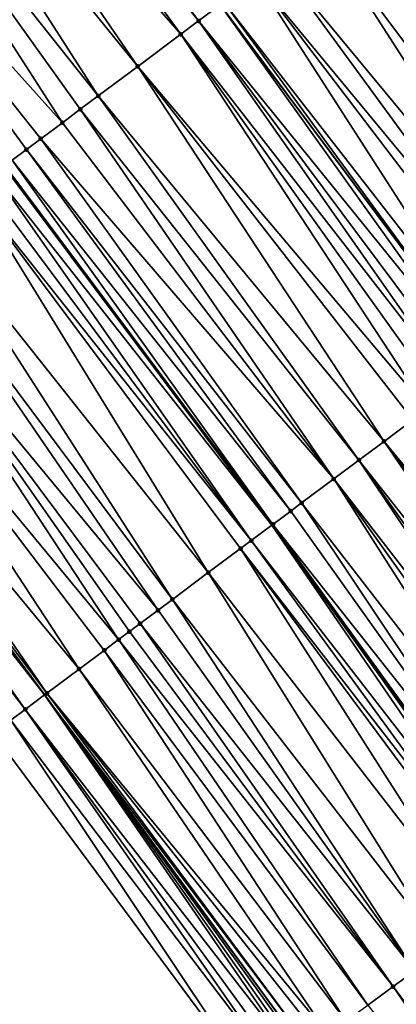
# Model space of a CAD drawing. Header units: feet. Extents: x 2004186 to 2014793, y 836912 to 864902.
# Tile 380 of 656: x 2009623 to 2009640, y 849279 to 849323. Entities that reach past the tile are written whole.
import ezdxf

# ---------------------------------------------------------------- set-up
doc = ezdxf.new("R2010")
doc.units = ezdxf.units.FT
doc.header["$LTSCALE"] = 100
doc.header["$MEASUREMENT"] = 0
for name, color, linetype, lineweight in [('EP_Travel Lane', 5, 'Continuous', 40), ('GPL_Skip Line', 2, 'Continuous', 40), ('Road Shots', 4, 'Continuous', 200), ('Road X-Section', 30, 'Continuous', 13)]:
    doc.layers.add(name, color=color, linetype=linetype, lineweight=lineweight)
doc.layers.add('I-77 SB_MM21-27-Surface-Border', color=7, linetype='Continuous')
doc.layers.add('I-77 SB_MM21-27-Surface-TIN', color=7, linetype='Continuous')

msp = doc.modelspace()

# ---------------------------------------------------------------- linework, layer by layer
at = {"layer": 'EP_Travel Lane'}
msp.add_polyline3d([(2009762.061131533, 849098.0198999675, 426.6504041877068), (2009750.965655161, 849114.3226856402, 426.583410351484), (2009739.700847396, 849130.8483745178, 426.5048936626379), (2009728.43596934, 849147.3741665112, 426.4609496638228), (2009717.171171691, 849163.8998405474, 426.3774458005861), (2009705.854541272, 849179.9433748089, 426.2394080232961), (2009694.301988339, 849196.2695737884, 426.2421832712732), (2009682.749522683, 849212.5956494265, 426.2020722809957), (2009671.197111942, 849228.9216474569, 426.1351139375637), (2009659.606643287, 849244.7816499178, 426.0817458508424), (2009647.804760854, 849260.9283043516, 426.0238451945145), (2009636.002914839, 849277.0749089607, 425.9473354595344), (2009624.382517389, 849292.970429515, 425.8941963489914), (2009612.464021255, 849309.0312690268, 425.8428847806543), (2009600.545613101, 849325.0919899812, 425.746965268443)], dxfattribs=at)
at = {"layer": 'GPL_Skip Line'}
for points in [[(2009772.510594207, 849104.9872873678, 427.1912455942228), (2009761.310572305, 849121.3920772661, 427.0964918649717), (2009750.001320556, 849137.8874181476, 427.0211621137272), (2009738.692047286, 849154.3827904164, 426.9563494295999), (2009727.382742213, 849170.8782090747, 426.9072543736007), (2009715.975979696, 849187.0854104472, 426.8281022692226), (2009704.447956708, 849203.4285671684, 426.7509124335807), (2009692.919903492, 849219.7717667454, 426.6885557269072), (2009681.391874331, 849236.1149322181, 426.6144188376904), (2009669.735576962, 849252.1509115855, 426.5385372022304), (2009657.971266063, 849268.324888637, 426.4793145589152), (2009646.206961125, 849284.4988574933, 426.4170270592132), (2009634.529143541, 849300.5488537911, 426.3617801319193), (2009622.567615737, 849316.5774326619, 426.2792342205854), (2009610.606079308, 849332.6060230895, 426.2010779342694)], [(2009782.441233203, 849111.6084531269, 427.6326563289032), (2009771.182598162, 849128.138074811, 427.5321407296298), (2009759.900885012, 849144.6522650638, 427.4651148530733), (2009748.61918663, 849161.1664337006, 427.3908070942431), (2009737.337446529, 849177.6806634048, 427.3370708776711), (2009725.827030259, 849194.0360850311, 427.2699694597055), (2009714.298896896, 849210.3791615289, 427.1922315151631), (2009702.77073614, 849226.7222768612, 427.1279627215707), (2009691.242591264, 849243.0653696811, 427.0558858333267), (2009679.48704471, 849259.2455653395, 426.9821479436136), (2009667.722707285, 849275.4195788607, 426.9365027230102), (2009655.95843536, 849291.59350233, 426.8573315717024), (2009644.191575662, 849307.7655570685, 426.7874621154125), (2009632.225510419, 849323.7908015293, 426.7179334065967)]]:
    msp.add_polyline3d(points, dxfattribs=at)
at = {"layer": 'I-77 SB_MM21-27-Surface-Border', "color": 3, "linetype": 'ByBlock', "lineweight": -2}
msp.add_polyline3d([(2009759.976796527, 849096.630165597, 426.552056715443), (2009748.890434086, 849112.9045776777, 426.4880582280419), (2009736.948246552, 849128.9673550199, 426.3733212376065), (2009725.171064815, 849145.1431507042, 426.3259949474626), (2009713.559094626, 849161.4316635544, 426.2449530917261), (2009702.13163271, 849177.3169896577, 426.1681745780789), (2009690.603478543, 849193.6600956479, 426.1006655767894), (2009679.075289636, 849210.003250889, 426.0501650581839), (2009667.547138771, 849226.3463521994, 425.9810753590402), (2009656.521947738, 849242.5373537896, 425.9330669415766), (2009645.566244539, 849259.2996790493, 425.9222876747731), (2009633.801963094, 849275.473615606, 425.8479578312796), (2009622.078600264, 849291.2496153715, 425.7785576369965), (2009610.753423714, 849307.7536726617, 425.7722083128), (2009597.986232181, 849323.1804217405, 425.6315663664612)], dxfattribs=at)
at = {"layer": 'I-77 SB_MM21-27-Surface-TIN', "color": 128, "linetype": 'ByBlock', "lineweight": -2}
for points in [[(2009619.458257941, 849339.2176322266, 426.6080469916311), (2009618.657069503, 849338.6192200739, 426.5682975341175), (2009631.264071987, 849323.0727234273, 426.676454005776)], [(2009619.458257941, 849339.2176322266, 426.6080469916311), (2009631.264071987, 849323.0727234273, 426.676454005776), (2009632.225510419, 849323.7908015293, 426.7179334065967)], [(2009618.657069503, 849338.6192200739, 426.5682975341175), (2009617.214931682, 849337.5420763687, 426.4960573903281), (2009630.462881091, 849322.4743145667, 426.6379452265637)], [(2009618.657069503, 849338.6192200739, 426.5682975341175), (2009630.462881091, 849322.4743145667, 426.6379452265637), (2009631.264071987, 849323.0727234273, 426.676454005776)], [(2009617.214931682, 849337.5420763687, 426.4960573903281), (2009615.933022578, 849336.5846271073, 426.4363029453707), (2009628.540014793, 849321.0381442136, 426.5496443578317)], [(2009617.214931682, 849337.5420763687, 426.4960573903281), (2009628.540014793, 849321.0381442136, 426.5496443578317), (2009630.462881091, 849322.4743145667, 426.6379452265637)], [(2009614.330636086, 849335.3878156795, 426.3616661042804), (2009626.777403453, 849319.7216331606, 426.4605606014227), (2009615.933022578, 849336.5846271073, 426.4363029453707)], [(2009615.933022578, 849336.5846271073, 426.4363029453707), (2009626.777403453, 849319.7216331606, 426.4605606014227), (2009628.540014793, 849321.0381442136, 426.5496443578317)], [(2009614.330636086, 849335.3878156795, 426.3616661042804), (2009611.766790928, 849333.4729532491, 426.2557843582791), (2009625.174999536, 849318.5248450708, 426.3947308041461)], [(2009614.330636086, 849335.3878156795, 426.3616661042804), (2009625.976208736, 849319.1232294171, 426.4239838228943), (2009626.777403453, 849319.7216331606, 426.4605606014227)], [(2009614.330636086, 849335.3878156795, 426.3616661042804), (2009625.174999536, 849318.5248450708, 426.3947308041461), (2009625.976208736, 849319.1232294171, 426.4239838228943)], [(2009611.766790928, 849333.4729532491, 426.2557843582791), (2009624.213549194, 849317.8067829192, 426.3592736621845), (2009625.174999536, 849318.5248450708, 426.3947308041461)], [(2009611.766790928, 849333.4729532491, 426.2557843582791), (2009623.572593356, 849317.3280600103, 426.3300447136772), (2009624.213549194, 849317.8067829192, 426.3592736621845)], [(2009611.766790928, 849333.4729532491, 426.2557843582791), (2009622.931648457, 849316.849322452, 426.2952847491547), (2009623.572593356, 849317.3280600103, 426.3300447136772)], [(2009640.237405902, 849329.774908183, 427.109834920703), (2009638.795265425, 849328.6977680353, 427.0389339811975), (2009652.043197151, 849313.6300299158, 427.1897720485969)], [(2009638.795265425, 849328.6977680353, 427.0389339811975), (2009637.673591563, 849327.8600044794, 426.9883627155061), (2009650.761304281, 849312.6725589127, 427.1218051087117)], [(2009638.795265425, 849328.6977680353, 427.0389339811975), (2009650.761304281, 849312.6725589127, 427.1218051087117), (2009652.043197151, 849313.6300299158, 427.1897720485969)], [(2009637.673591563, 849327.8600044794, 426.9883627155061), (2009636.712158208, 849327.1419195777, 426.9443160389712), (2009648.678209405, 849311.1166939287, 427.0209473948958)], [(2009637.673591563, 849327.8600044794, 426.9883627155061), (2009648.678209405, 849311.1166939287, 427.0209473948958), (2009650.761304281, 849312.6725589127, 427.1218051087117)], [(2009636.712158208, 849327.1419195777, 426.9443160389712), (2009634.789320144, 849325.7057114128, 426.8417388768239), (2009647.556552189, 849310.27890808, 426.9619593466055)], [(2009636.712158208, 849327.1419195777, 426.9443160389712), (2009647.556552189, 849310.27890808, 426.9619593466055), (2009648.678209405, 849311.1166939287, 427.0209473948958)], [(2009634.789320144, 849325.7057114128, 426.8417388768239), (2009633.827891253, 849324.9876205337, 426.7954353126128), (2009646.595148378, 849309.5607836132, 426.9029744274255)], [(2009634.789320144, 849325.7057114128, 426.8417388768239), (2009646.595148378, 849309.5607836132, 426.9029744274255), (2009647.556552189, 849310.27890808, 426.9619593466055)], [(2009633.827891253, 849324.9876205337, 426.7954353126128), (2009632.385750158, 849323.9104812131, 426.7248466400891), (2009644.672292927, 849308.1245987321, 426.8091882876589)], [(2009633.827891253, 849324.9876205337, 426.7954353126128), (2009645.954194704, 849309.0820578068, 426.8726514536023), (2009646.595148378, 849309.5607836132, 426.9029744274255)], [(2009633.827891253, 849324.9876205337, 426.7954353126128), (2009644.672292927, 849308.1245987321, 426.8091882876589), (2009645.954194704, 849309.0820578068, 426.8726514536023)], [(2009631.264071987, 849323.0727234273, 426.676454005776), (2009643.871097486, 849307.5261959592, 426.7729780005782), (2009632.225510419, 849323.7908015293, 426.7179334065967)], [(2009632.385750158, 849323.9104812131, 426.7248466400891), (2009632.225510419, 849323.7908015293, 426.7179334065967), (2009644.191575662, 849307.7655570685, 426.7874621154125)], [(2009643.871097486, 849307.5261959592, 426.7729780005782), (2009644.191575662, 849307.7655570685, 426.7874621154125), (2009632.225510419, 849323.7908015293, 426.7179334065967)], [(2009632.385750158, 849323.9104812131, 426.7248466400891), (2009644.191575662, 849307.7655570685, 426.7874621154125), (2009644.672292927, 849308.1245987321, 426.8091882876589)], [(2009631.264071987, 849323.0727234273, 426.676454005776), (2009630.462881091, 849322.4743145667, 426.6379452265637), (2009642.749408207, 849306.6884530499, 426.7302021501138)], [(2009631.264071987, 849323.0727234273, 426.676454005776), (2009643.230131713, 849307.0474863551, 426.7487724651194), (2009643.871097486, 849307.5261959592, 426.7729780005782)], [(2009631.264071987, 849323.0727234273, 426.676454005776), (2009642.749408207, 849306.6884530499, 426.7302021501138), (2009643.230131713, 849307.0474863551, 426.7487724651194)], [(2009628.540014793, 849321.0381442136, 426.5496443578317), (2009641.467523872, 849305.7309706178, 426.6579201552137), (2009630.462881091, 849322.4743145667, 426.6379452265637)], [(2009630.462881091, 849322.4743145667, 426.6379452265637), (2009642.108465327, 849306.2097127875, 426.6944212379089), (2009642.749408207, 849306.6884530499, 426.7302021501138)], [(2009630.462881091, 849322.4743145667, 426.6379452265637), (2009641.467523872, 849305.7309706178, 426.6579201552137), (2009642.108465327, 849306.2097127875, 426.6944212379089)], [(2009628.540014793, 849321.0381442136, 426.5496443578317), (2009626.777403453, 849319.7216331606, 426.4605606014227), (2009639.544654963, 849304.2948037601, 426.5709389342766)], [(2009628.540014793, 849321.0381442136, 426.5496443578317), (2009640.826563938, 849305.2522531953, 426.6307626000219), (2009641.467523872, 849305.7309706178, 426.6579201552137)], [(2009628.540014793, 849321.0381442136, 426.5496443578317), (2009639.544654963, 849304.2948037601, 426.5709389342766), (2009640.826563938, 849305.2522531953, 426.6307626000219)], [(2009626.777403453, 849319.7216331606, 426.4605606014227), (2009625.976208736, 849319.1232294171, 426.4239838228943), (2009638.422989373, 849303.4570291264, 426.516185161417)], [(2009626.777403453, 849319.7216331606, 426.4605606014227), (2009638.422989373, 849303.4570291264, 426.516185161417), (2009639.544654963, 849304.2948037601, 426.5709389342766)], [(2009625.976208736, 849319.1232294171, 426.4239838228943), (2009625.174999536, 849318.5248450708, 426.3947308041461), (2009637.301307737, 849302.6192759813, 426.4695446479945)], [(2009625.976208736, 849319.1232294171, 426.4239838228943), (2009637.301307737, 849302.6192759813, 426.4695446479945), (2009638.422989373, 849303.4570291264, 426.516185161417)], [(2009625.174999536, 849318.5248450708, 426.3947308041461), (2009624.213549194, 849317.8067829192, 426.3592736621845), (2009637.301307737, 849302.6192759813, 426.4695446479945)], [(2009624.213549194, 849317.8067829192, 426.3592736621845), (2009623.572593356, 849317.3280600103, 426.3300447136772), (2009635.859152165, 849301.5421560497, 426.4062765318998)], [(2009624.213549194, 849317.8067829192, 426.3592736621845), (2009635.859152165, 849301.5421560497, 426.4062765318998), (2009637.301307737, 849302.6192759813, 426.4695446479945)], [(2009623.572593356, 849317.3280600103, 426.3300447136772), (2009622.931648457, 849316.849322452, 426.2952847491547), (2009635.378428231, 849301.1831233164, 426.3879220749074)], [(2009623.572593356, 849317.3280600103, 426.3300447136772), (2009635.378428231, 849301.1831233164, 426.3879220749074), (2009635.859152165, 849301.5421560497, 426.4062765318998)], [(2009622.130435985, 849316.2509424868, 426.2676858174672), (2009634.529143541, 849300.5488537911, 426.3617801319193), (2009622.567615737, 849316.5774326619, 426.2792342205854)], [(2009622.611171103, 849316.6099602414, 426.2803847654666), (2009622.567615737, 849316.5774326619, 426.2792342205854), (2009634.577209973, 849300.5847511, 426.3632488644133)], [(2009634.577209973, 849300.5847511, 426.3632488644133), (2009622.567615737, 849316.5774326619, 426.2792342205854), (2009634.529143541, 849300.5488537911, 426.3617801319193)], [(2009622.931648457, 849316.849322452, 426.2952847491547), (2009622.611171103, 849316.6099602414, 426.2803847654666), (2009634.577209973, 849300.5847511, 426.3632488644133)], [(2009622.931648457, 849316.849322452, 426.2952847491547), (2009634.577209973, 849300.5847511, 426.3632488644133), (2009635.378428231, 849301.1831233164, 426.3879220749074)], [(2009622.130435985, 849316.2509424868, 426.2676858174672), (2009621.649706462, 849315.8919172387, 426.2521575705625), (2009633.61574761, 849299.8667050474, 426.3338701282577)], [(2009622.130435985, 849316.2509424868, 426.2676858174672), (2009633.61574761, 849299.8667050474, 426.3338701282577), (2009634.529143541, 849300.5488537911, 426.3617801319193)], [(2009621.649706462, 849315.8919172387, 426.2521575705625), (2009621.168987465, 849315.5328778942, 426.2313070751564), (2009633.61574761, 849299.8667050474, 426.3338701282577)], [(2009621.168987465, 849315.5328778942, 426.2313070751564), (2009619.246142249, 849314.0966793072, 426.1323460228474), (2009631.692901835, 849298.430507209, 426.2351918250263)], [(2009621.168987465, 849315.5328778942, 426.2313070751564), (2009633.135027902, 849299.5076666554, 426.3133792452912), (2009633.61574761, 849299.8667050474, 426.3338701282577)], [(2009621.168987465, 849315.5328778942, 426.2313070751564), (2009631.692901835, 849298.430507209, 426.2351918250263), (2009633.135027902, 849299.5076666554, 426.3133792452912)], [(2009619.246142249, 849314.0966793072, 426.1323460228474), (2009618.124476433, 849313.2589049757, 426.077706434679), (2009630.090526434, 849297.2336809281, 426.1549425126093)], [(2009619.246142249, 849314.0966793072, 426.1323460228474), (2009630.090526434, 849297.2336809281, 426.1549425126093), (2009631.692901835, 849298.430507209, 426.2351918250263)], [(2009618.124476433, 849313.2589049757, 426.077706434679), (2009616.682313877, 849312.1817943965, 426.0179693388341), (2009629.449566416, 849296.754963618, 426.1278274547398)], [(2009618.124476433, 849313.2589049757, 426.077706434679), (2009629.449566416, 849296.754963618, 426.1278274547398), (2009630.090526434, 849297.2336809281, 426.1549425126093)], [(2009616.682313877, 849312.1817943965, 426.0179693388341), (2009614.9196855, 849310.8653061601, 425.9375002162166), (2009627.686925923, 849295.4384916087, 426.0534850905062)], [(2009616.682313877, 849312.1817943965, 426.0179693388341), (2009628.648352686, 849296.1565853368, 426.1008642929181), (2009629.449566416, 849296.754963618, 426.1278274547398)], [(2009616.682313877, 849312.1817943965, 426.0179693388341), (2009628.167634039, 849295.7975455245, 426.0798372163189), (2009628.648352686, 849296.1565853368, 426.1008642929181)], [(2009616.682313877, 849312.1817943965, 426.0179693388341), (2009627.686925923, 849295.4384916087, 426.0534850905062), (2009628.167634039, 849295.7975455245, 426.0798372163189)], [(2009614.9196855, 849310.8653061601, 425.9375002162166), (2009613.157038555, 849309.5488427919, 425.8664204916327), (2009625.924301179, 849294.1219985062, 425.9711788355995)], [(2009614.9196855, 849310.8653061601, 425.9375002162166), (2009627.045976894, 849294.9597595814, 426.0208133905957), (2009627.686925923, 849295.4384916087, 426.0534850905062)], [(2009614.9196855, 849310.8653061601, 425.9375002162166), (2009625.924301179, 849294.1219985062, 425.9711788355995), (2009627.045976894, 849294.9597595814, 426.0208133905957)], [(2009613.157038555, 849309.5488427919, 425.8664204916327), (2009612.464021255, 849309.0312690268, 425.8428847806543), (2009624.48216359, 849293.0448544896, 425.8988171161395)], [(2009613.157038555, 849309.5488427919, 425.8664204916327), (2009624.48216359, 849293.0448544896, 425.8988171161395), (2009625.924301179, 849294.1219985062, 425.9711788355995)], [(2009612.035340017, 849308.711112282, 425.8283262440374), (2009611.394373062, 849308.2324042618, 425.80471873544), (2009623.520731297, 849292.3267681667, 425.8542338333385)], [(2009612.035340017, 849308.711112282, 425.8283262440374), (2009624.382517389, 849292.970429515, 425.8941963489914), (2009612.464021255, 849309.0312690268, 425.8428847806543)], [(2009612.035340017, 849308.711112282, 425.8283262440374), (2009623.520731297, 849292.3267681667, 425.8542338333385), (2009624.382517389, 849292.970429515, 425.8941963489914)], [(2009624.48216359, 849293.0448544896, 425.8988171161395), (2009612.464021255, 849309.0312690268, 425.8428847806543), (2009624.382517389, 849292.970429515, 425.8941963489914)], [(2009611.394373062, 849308.2324042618, 425.80471873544), (2009622.879775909, 849291.8480446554, 425.8247774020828), (2009623.520731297, 849292.3267681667, 425.8542338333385)], [(2009640.826563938, 849305.2522531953, 426.6307626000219), (2009639.544654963, 849304.2948037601, 426.5709389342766), (2009652.238744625, 849288.8872316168, 426.6832737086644)], [(2009639.544654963, 849304.2948037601, 426.5709389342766), (2009638.422989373, 849303.4570291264, 426.516185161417), (2009650.783205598, 849287.8282669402, 426.6191923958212)], [(2009639.544654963, 849304.2948037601, 426.5709389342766), (2009651.591838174, 849288.4165809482, 426.6549043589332), (2009652.238744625, 849288.8872316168, 426.6832737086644)], [(2009639.544654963, 849304.2948037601, 426.5709389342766), (2009650.783205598, 849287.8282669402, 426.6191923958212), (2009651.591838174, 849288.4165809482, 426.6549043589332)], [(2009638.422989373, 849303.4570291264, 426.516185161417), (2009637.301307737, 849302.6192759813, 426.4695446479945), (2009649.489397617, 849286.8869588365, 426.5599344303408)], [(2009638.422989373, 849303.4570291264, 426.516185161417), (2009649.974582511, 849287.2399398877, 426.5786239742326), (2009650.783205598, 849287.8282669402, 426.6191923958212)], [(2009638.422989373, 849303.4570291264, 426.516185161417), (2009649.489397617, 849286.8869588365, 426.5599344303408), (2009649.974582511, 849287.2399398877, 426.5786239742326)], [(2009637.301307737, 849302.6192759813, 426.4695446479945), (2009635.859152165, 849301.5421560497, 426.4062765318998), (2009648.033865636, 849285.8279844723, 426.4922463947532)], [(2009637.301307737, 849302.6192759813, 426.4695446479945), (2009648.842497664, 849286.4162992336, 426.5282389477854), (2009649.489397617, 849286.8869588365, 426.5599344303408)], [(2009637.301307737, 849302.6192759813, 426.4695446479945), (2009648.033865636, 849285.8279844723, 426.4922463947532), (2009648.842497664, 849286.4162992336, 426.5282389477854)], [(2009635.378428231, 849301.1831233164, 426.3879220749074), (2009634.577209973, 849300.5847511, 426.3632488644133), (2009646.901767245, 849285.0043624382, 426.4487936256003)], [(2009635.859152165, 849301.5421560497, 426.4062765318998), (2009635.378428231, 849301.1831233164, 426.3879220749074), (2009646.901767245, 849285.0043624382, 426.4487936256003)], [(2009635.859152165, 849301.5421560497, 426.4062765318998), (2009646.901767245, 849285.0043624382, 426.4487936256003), (2009648.033865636, 849285.8279844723, 426.4922463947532)], [(2009633.61574761, 849299.8667050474, 426.3338701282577), (2009645.769675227, 849284.1807316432, 426.4020790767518), (2009634.529143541, 849300.5488537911, 426.3617801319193)], [(2009634.577209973, 849300.5847511, 426.3632488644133), (2009634.529143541, 849300.5488537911, 426.3617801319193), (2009646.206961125, 849284.4988574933, 426.4170270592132)], [(2009646.093137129, 849284.4160450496, 426.4118230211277), (2009646.206961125, 849284.4988574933, 426.4170270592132), (2009634.529143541, 849300.5488537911, 426.3617801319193)], [(2009646.093137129, 849284.4160450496, 426.4118230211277), (2009634.529143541, 849300.5488537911, 426.3617801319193), (2009645.769675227, 849284.1807316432, 426.4020790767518)], [(2009634.577209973, 849300.5847511, 426.3632488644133), (2009646.206961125, 849284.4988574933, 426.4170270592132), (2009646.901767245, 849285.0043624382, 426.4487936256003)], [(2009633.61574761, 849299.8667050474, 426.3338701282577), (2009633.135027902, 849299.5076666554, 426.3133792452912), (2009645.284468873, 849283.8277800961, 426.3943738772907)], [(2009633.61574761, 849299.8667050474, 426.3338701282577), (2009645.284468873, 849283.8277800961, 426.3943738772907), (2009645.769675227, 849284.1807316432, 426.4020790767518)], [(2009633.135027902, 849299.5076666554, 426.3133792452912), (2009631.692901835, 849298.430507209, 426.2351918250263), (2009643.828934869, 849282.7688085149, 426.3277219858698)], [(2009633.135027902, 849299.5076666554, 426.3133792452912), (2009644.961008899, 849283.5924640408, 426.383643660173), (2009645.284468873, 849283.8277800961, 426.3943738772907)], [(2009633.135027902, 849299.5076666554, 426.3133792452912), (2009643.828934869, 849282.7688085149, 426.3277219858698), (2009644.961008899, 849283.5924640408, 426.383643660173)], [(2009631.692901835, 849298.430507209, 426.2351918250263), (2009630.090526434, 849297.2336809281, 426.1549425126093), (2009642.211688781, 849281.5921542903, 426.2465405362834)], [(2009631.692901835, 849298.430507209, 426.2351918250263), (2009642.211688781, 849281.5921542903, 426.2465405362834), (2009643.828934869, 849282.7688085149, 426.3277219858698)], [(2009630.090526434, 849297.2336809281, 426.1549425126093), (2009629.449566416, 849296.754963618, 426.1278274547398), (2009640.917881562, 849280.6508451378, 426.1868922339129)], [(2009630.090526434, 849297.2336809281, 426.1549425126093), (2009640.917881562, 849280.6508451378, 426.1868922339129), (2009642.211688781, 849281.5921542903, 426.2465405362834)], [(2009629.449566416, 849296.754963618, 426.1278274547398), (2009628.648352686, 849296.1565853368, 426.1008642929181), (2009640.917881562, 849280.6508451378, 426.1868922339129)], [(2009628.648352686, 849296.1565853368, 426.1008642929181), (2009628.167634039, 849295.7975455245, 426.0798372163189), (2009639.947514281, 849279.944879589, 426.1482302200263)], [(2009628.648352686, 849296.1565853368, 426.1008642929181), (2009639.947514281, 849279.944879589, 426.1482302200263), (2009640.917881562, 849280.6508451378, 426.1868922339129)], [(2009627.686925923, 849295.4384916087, 426.0534850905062), (2009627.045976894, 849294.9597595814, 426.0208133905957), (2009638.815436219, 849279.1212296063, 426.0943721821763)], [(2009628.167634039, 849295.7975455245, 426.0798372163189), (2009627.686925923, 849295.4384916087, 426.0534850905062), (2009639.947514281, 849279.944879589, 426.1482302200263)], [(2009627.686925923, 849295.4384916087, 426.0534850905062), (2009638.815436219, 849279.1212296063, 426.0943721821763), (2009639.947514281, 849279.944879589, 426.1482302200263)], [(2009627.045976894, 849294.9597595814, 426.0208133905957), (2009625.924301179, 849294.1219985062, 425.9711788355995), (2009637.84507246, 849278.4152592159, 426.0539076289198)], [(2009627.045976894, 849294.9597595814, 426.0208133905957), (2009637.84507246, 849278.4152592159, 426.0539076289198), (2009638.815436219, 849279.1212296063, 426.0943721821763)], [(2009625.924301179, 849294.1219985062, 425.9711788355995), (2009624.48216359, 849293.0448544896, 425.8988171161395), (2009637.036438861, 849277.8269466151, 426.0187195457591)], [(2009625.924301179, 849294.1219985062, 425.9711788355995), (2009637.036438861, 849277.8269466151, 426.0187195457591), (2009637.84507246, 849278.4152592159, 426.0539076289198)], [(2009623.520731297, 849292.3267681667, 425.8542338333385), (2009635.580956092, 849276.7679045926, 425.9258425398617), (2009624.382517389, 849292.970429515, 425.8941963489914)], [(2009624.48216359, 849293.0448544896, 425.8988171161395), (2009624.382517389, 849292.970429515, 425.8941963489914), (2009636.227844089, 849277.2385806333, 425.9636578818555)], [(2009635.904409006, 849277.0032303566, 425.9401871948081), (2009636.002914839, 849277.0749089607, 425.9473354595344), (2009624.382517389, 849292.970429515, 425.8941963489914)], [(2009636.227844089, 849277.2385806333, 425.9636578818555), (2009624.382517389, 849292.970429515, 425.8941963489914), (2009636.002914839, 849277.0749089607, 425.9473354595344)], [(2009635.904409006, 849277.0032303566, 425.9401871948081), (2009624.382517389, 849292.970429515, 425.8941963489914), (2009635.742684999, 849276.8855641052, 425.9317604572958)], [(2009635.742684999, 849276.8855641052, 425.9317604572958), (2009624.382517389, 849292.970429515, 425.8941963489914), (2009635.580956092, 849276.7679045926, 425.9258425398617)], [(2009624.48216359, 849293.0448544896, 425.8988171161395), (2009636.712993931, 849277.5916098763, 426.0002888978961), (2009637.036438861, 849277.8269466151, 426.0187195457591)], [(2009624.48216359, 849293.0448544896, 425.8988171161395), (2009636.227844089, 849277.2385806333, 425.9636578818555), (2009636.712993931, 849277.5916098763, 426.0002888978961)], [(2009623.520731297, 849292.3267681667, 425.8542338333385), (2009622.879775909, 849291.8480446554, 425.8247774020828), (2009634.772301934, 849276.179620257, 425.9011774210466)], [(2009623.520731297, 849292.3267681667, 425.8542338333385), (2009635.095758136, 849276.4149414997, 425.9138388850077), (2009635.580956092, 849276.7679045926, 425.9258425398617)], [(2009623.520731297, 849292.3267681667, 425.8542338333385), (2009634.772301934, 849276.179620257, 425.9011774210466), (2009635.095758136, 849276.4149414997, 425.9138388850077)], [(2009622.879775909, 849291.8480446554, 425.8247774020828), (2009622.078600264, 849291.2496153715, 425.7785576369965), (2009633.801963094, 849275.473615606, 425.8479578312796)], [(2009622.879775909, 849291.8480446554, 425.8247774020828), (2009633.801963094, 849275.473615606, 425.8479578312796), (2009634.772301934, 849276.179620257, 425.9011774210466)], [(2009640.917881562, 849280.6508451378, 426.1868922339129), (2009639.947514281, 849279.944879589, 426.1482302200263), (2009651.873570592, 849263.8885393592, 426.204945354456)], [(2009639.947514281, 849279.944879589, 426.1482302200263), (2009638.815436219, 849279.1212296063, 426.0943721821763), (2009651.226662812, 849263.4178905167, 426.1772567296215)], [(2009639.947514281, 849279.944879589, 426.1482302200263), (2009651.226662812, 849263.4178905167, 426.1772567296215), (2009651.873570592, 849263.8885393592, 426.204945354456)]]:
    msp.add_3dface(points, dxfattribs=at)
at = {"layer": 'Road Shots', "lineweight": 100}
for p in [(2009631.264071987, 849323.0727234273, 426.676454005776), (2009630.462881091, 849322.4743145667, 426.6379452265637), (2009628.540014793, 849321.0381442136, 426.5496443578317), (2009626.777403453, 849319.7216331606, 426.4605606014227), (2009625.976208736, 849319.1232294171, 426.4239838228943), (2009625.174999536, 849318.5248450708, 426.3947308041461), (2009624.213549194, 849317.8067829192, 426.3592736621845), (2009623.572593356, 849317.3280600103, 426.3300447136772), (2009639.544654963, 849304.2948037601, 426.5709389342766), (2009638.422989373, 849303.4570291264, 426.516185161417), (2009637.301307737, 849302.6192759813, 426.4695446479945), (2009635.378428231, 849301.1831233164, 426.3879220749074), (2009635.859152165, 849301.5421560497, 426.4062765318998), (2009634.577209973, 849300.5847511, 426.3632488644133), (2009633.61574761, 849299.8667050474, 426.3338701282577), (2009633.135027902, 849299.5076666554, 426.3133792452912), (2009631.692901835, 849298.430507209, 426.2351918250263), (2009630.090526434, 849297.2336809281, 426.1549425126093), (2009629.449566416, 849296.754963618, 426.1278274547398), (2009628.648352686, 849296.1565853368, 426.1008642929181), (2009627.686925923, 849295.4384916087, 426.0534850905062), (2009628.167634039, 849295.7975455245, 426.0798372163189), (2009627.045976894, 849294.9597595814, 426.0208133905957), (2009625.924301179, 849294.1219985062, 425.9711788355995), (2009624.48216359, 849293.0448544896, 425.8988171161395), (2009623.520731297, 849292.3267681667, 425.8542338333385), (2009639.947514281, 849279.944879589, 426.1482302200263)]:
    msp.add_point(p, dxfattribs=at)
at = {"layer": 'Road X-Section', "extrusion": (0.5983035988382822, -0.8012626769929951, 0.003305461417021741), "elevation": 521840.1491124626, "flags": 128}
msp.add_lwpolyline([(2118381.550375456, -1299.15736779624), (2118382.350375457, -1299.124857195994), (2118383.150375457, -1299.101249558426), (2118384.550375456, -1299.063155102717), (2118386.750375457, -1298.99207498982), (2118388.950375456, -1298.911605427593), (2118390.750375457, -1298.8518680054), (2118392.150375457, -1298.797228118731), (2118394.550375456, -1298.698266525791), (2118395.150375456, -1298.677415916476), (2118395.750375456, -1298.661887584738), (2118396.350375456, -1298.649188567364), (2118396.750375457, -1298.634288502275), (2118397.550375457, -1298.599528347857), (2118398.350375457, -1298.570299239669), (2118399.550375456, -1298.534841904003), (2118400.550375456, -1298.505588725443), (2118401.550375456, -1298.469011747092), (2118403.750375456, -1298.379927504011), (2118406.150375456, -1298.291626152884), (2118407.150375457, -1298.253117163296), (2118408.550375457, -1298.20472426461), (2118410.350375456, -1298.134135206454), (2118411.550375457, -1298.087831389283), (2118413.950375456, -1297.985253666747), (2118415.150375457, -1297.941206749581), (2118416.550375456, -1297.890635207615), (2118418.350375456, -1297.819733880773), (2118419.150375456, -1297.792914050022), (2118419.750375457, -1297.77197747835), (2118420.150375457, -1297.753301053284), (2118421.150375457, -1297.694357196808), (2118421.550375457, -1297.676134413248), (2118423.150375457, -1297.624599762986), (2118424.350375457, -1297.587753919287), (2118425.150375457, -1297.559729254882), (2118426.950375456, -1297.5098864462), (2118427.150375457, -1297.504796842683)], dxfattribs=at)
at = {"layer": 'Road X-Section', "extrusion": (0.5983035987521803, -0.8012626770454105, 0.003305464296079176), "elevation": 521860.1488961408, "flags": 128}
msp.add_lwpolyline([(2118380.750427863, -1299.218629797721), (2118381.750427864, -1299.172409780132), (2118382.550427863, -1299.142953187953), (2118383.750427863, -1299.098369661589), (2118385.550427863, -1299.026007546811), (2118386.950427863, -1298.976372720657), (2118387.750427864, -1298.943700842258), (2118388.350427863, -1298.917348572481), (2118388.950427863, -1298.896321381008), (2118389.950427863, -1298.869358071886), (2118390.750427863, -1298.842242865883), (2118392.750427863, -1298.761993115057), (2118394.550427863, -1298.683805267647), (2118395.150427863, -1298.663314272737), (2118396.350427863, -1298.633935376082), (2118397.350427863, -1298.609262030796), (2118397.950427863, -1298.590907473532), (2118399.750427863, -1298.527639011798), (2118401.150427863, -1298.480998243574), (2118402.550427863, -1298.426244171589), (2118404.150427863, -1298.366420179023), (2118404.950427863, -1298.339262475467), (2118405.750427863, -1298.302761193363), (2118406.550427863, -1298.266980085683), (2118407.150427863, -1298.248409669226), (2118407.950427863, -1298.224204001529), (2118408.950427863, -1298.187993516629), (2118410.550427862, -1298.124530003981), (2118411.350427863, -1298.094206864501), (2118412.550427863, -1298.035221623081), (2118413.950427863, -1297.976233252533), (2118416.550427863, -1297.875374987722), (2118418.150427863, -1297.807407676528), (2118418.550427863, -1297.795326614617), (2118419.350427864, -1297.775503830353), (2118419.550427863, -1297.768506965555), (2118419.950427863, -1297.748674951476), (2118420.550427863, -1297.711514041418), (2118420.950427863, -1297.690606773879), (2118421.550427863, -1297.666263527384), (2118423.350427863, -1297.599292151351), (2118423.950427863, -1297.579670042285), (2118425.350427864, -1297.545822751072), (2118426.350427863, -1297.513300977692), (2118427.550427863, -1297.466015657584)], dxfattribs=at)
at = {"layer": 'Road X-Section', "extrusion": (0.5882148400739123, -0.8086978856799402, 0.003321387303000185), "elevation": 495290.5599620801, "flags": 128}
msp.add_lwpolyline([(2124754.763299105, -1219.210544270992), (2124755.963299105, -1219.157324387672), (2124756.363299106, -1219.144662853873), (2124756.963299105, -1219.132659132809), (2124757.163299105, -1219.126741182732), (2124757.363299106, -1219.11831439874), (2124757.763299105, -1219.094843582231), (2124758.363299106, -1219.058212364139), (2124758.763299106, -1219.039781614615), (2124759.763299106, -1219.004593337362), (2124760.963299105, -1218.964128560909), (2124762.363299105, -1218.910270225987), (2124763.563299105, -1218.871607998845), (2124765.163299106, -1218.811959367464), (2124767.163299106, -1218.730777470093), (2124768.563299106, -1218.674855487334), (2124768.963299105, -1218.66412521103), (2124769.563299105, -1218.656419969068), (2124769.963299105, -1218.646675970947), (2124770.963299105, -1218.609705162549), (2124772.363299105, -1218.566252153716), (2124773.363299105, -1218.530259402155), (2124774.163299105, -1218.498563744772), (2124774.763299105, -1218.479874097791), (2124775.763299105, -1218.439305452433), (2124776.763299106, -1218.40359329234), (2124777.563299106, -1218.375223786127), (2124778.763299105, -1218.327611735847), (2124779.963299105, -1218.274785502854), (2124781.363299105, -1218.226630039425), (2124782.563299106, -1218.188432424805), (2124783.563299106, -1218.150555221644), (2124784.963299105, -1218.089958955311), (2124785.763299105, -1218.058097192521), (2124786.763299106, -1218.014030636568), (2124787.963299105, -1217.964731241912), (2124788.763299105, -1217.934464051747), (2124790.963299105, -1217.844624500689), (2124792.363299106, -1217.792008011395), (2124793.363299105, -1217.760885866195), (2124793.563299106, -1217.7561023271), (2124793.763299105, -1217.748268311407), (2124793.963299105, -1217.736714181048), (2124794.363299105, -1217.705749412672), (2124794.763299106, -1217.675244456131), (2124794.963299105, -1217.663095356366), (2124795.163299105, -1217.653405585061), (2124795.963299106, -1217.626278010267), (2124797.163299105, -1217.579858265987), (2124798.763299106, -1217.522494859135), (2124799.763299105, -1217.488111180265), (2124800.763299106, -1217.457142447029), (2124801.763299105, -1217.423604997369)], dxfattribs=at)

doc.saveas('drawing.dxf')
